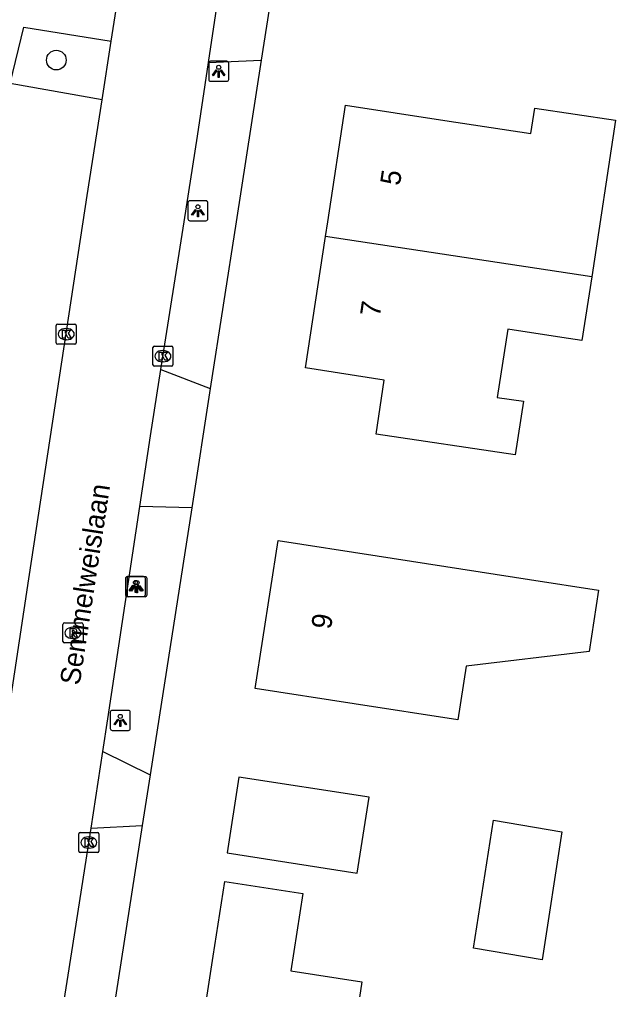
# Model space of a CAD drawing. Extents: x 161486 to 162249, y 379484 to 380829.
# Drawn here: x 161746.18 to 161775.9, y 380461.72 to 380510.09 of the extents above; entities that cross this region are included whole.
import ezdxf

# ---------------------------------------------------------------- set-up
doc = ezdxf.new("R2010")
doc.units = 0
for name, color, linetype in [('IMGEO_Boom', 7, 'Continuous'), ('IMGEO_Groenvoorziening', 7, 'Continuous'), ('IMGEO_Kolk', 7, 'Continuous'), ('IMGEO_Lichtpunt', 7, 'Continuous'), ('IMGEO_Openbare_ruimte_label', 7, 'Continuous'), ('IMGEO_Pand', 7, 'Continuous'), ('IMGEO_Pand_nummerreeks', 7, 'Continuous'), ('IMGEO_Rijbaan_lokaal_open', 7, 'Continuous'), ('IMGEO_Rioolput', 7, 'Continuous'), ('IMGEO_Voetpad_open', 7, 'Continuous')]:
    doc.layers.add(name, color=color, linetype=linetype)

msp = doc.modelspace()

# ---------------------------------------------------------------- linework, layer by layer
at = {"layer": 'IMGEO_Boom'}
msp.add_circle((161748.017, 380508.059), 0.489, dxfattribs=at)
at = {"layer": 'IMGEO_Groenvoorziening'}
msp.add_lwpolyline([(161750.302, 380506.085), (161745.718, 380506.902), (161746.396, 380509.701), (161750.755, 380509.012)], dxfattribs=at)
at = {"layer": 'IMGEO_Kolk'}
for p, q in [((161748.011, 380493.972), (161748.011, 380494.824)), ((161748.086, 380494.898), (161748.938, 380494.898)), ((161749.012, 380494.824), (161749.012, 380493.972)), ((161748.499, 380494.678), (161748.524, 380494.678)), ((161748.938, 380493.898), (161748.086, 380493.898)), ((161748.522, 380494.118), (161748.497, 380494.118)), ((161752.832, 380492.873), (161752.832, 380493.725)), ((161752.907, 380493.799), (161753.759, 380493.799)), ((161753.833, 380493.725), (161753.833, 380492.873)), ((161753.32, 380493.579), (161753.345, 380493.579)), ((161753.759, 380492.799), (161752.907, 380492.799)), ((161753.343, 380493.019), (161753.318, 380493.019)), ((161749.214, 380469.553), (161750.066, 380469.553)), ((161749.139, 380468.627), (161749.139, 380469.479)), ((161749.627, 380469.333), (161749.652, 380469.333)), ((161750.14, 380469.479), (161750.14, 380468.627)), ((161749.65, 380468.773), (161749.625, 380468.773)), ((161750.066, 380468.553), (161749.214, 380468.553))]:
    msp.add_line(p, q, dxfattribs=at)
for points in [[(161748.011, 380493.972), (161748.011, 380494.824)], [(161748.086, 380494.898), (161748.938, 380494.898)], [(161749.012, 380494.824), (161749.012, 380493.972)], [(161748.332, 380494.598), (161748.455, 380494.598), (161748.455, 380494.447), (161748.585, 380494.598), (161748.749, 380494.598), (161748.603, 380494.447), (161748.756, 380494.198), (161748.604, 380494.198), (161748.519, 380494.362), (161748.455, 380494.295), (161748.455, 380494.198), (161748.332, 380494.198), (161748.332, 380494.598)], [(161748.938, 380493.898), (161748.086, 380493.898)], [(161752.832, 380492.873), (161752.832, 380493.725)], [(161752.907, 380493.799), (161753.759, 380493.799)], [(161753.833, 380493.725), (161753.833, 380492.873)], [(161753.153, 380493.499), (161753.276, 380493.499), (161753.276, 380493.348), (161753.406, 380493.499), (161753.57, 380493.499), (161753.424, 380493.348), (161753.577, 380493.099), (161753.425, 380493.099), (161753.34, 380493.263), (161753.276, 380493.196), (161753.276, 380493.099), (161753.153, 380493.099), (161753.153, 380493.499)], [(161753.759, 380492.799), (161752.907, 380492.799)], [(161749.214, 380469.553), (161750.066, 380469.553)], [(161749.139, 380468.627), (161749.139, 380469.479)], [(161749.46, 380469.253), (161749.583, 380469.253), (161749.583, 380469.102), (161749.713, 380469.253), (161749.877, 380469.253), (161749.731, 380469.102), (161749.884, 380468.853), (161749.732, 380468.853), (161749.647, 380469.017), (161749.583, 380468.95), (161749.583, 380468.853), (161749.46, 380468.853), (161749.46, 380469.253)], [(161750.14, 380469.479), (161750.14, 380468.627)], [(161750.066, 380468.553), (161749.214, 380468.553)]]:
    msp.add_lwpolyline(points, dxfattribs=at)
for centre, start, end in [((161748.088, 380494.822), 91.552, 178.448), ((161748.088, 380494.822), 91.552, 178.448), ((161748.936, 380494.822), 1.552, 88.448), ((161748.936, 380494.822), 1.552, 88.448), ((161748.088, 380493.974), 181.552, 268.448), ((161748.088, 380493.974), 181.552, 268.448), ((161748.936, 380493.974), 271.552, 358.448), ((161748.936, 380493.974), 271.552, 358.448), ((161752.909, 380493.723), 91.552, 178.448), ((161752.909, 380493.723), 91.552, 178.448), ((161753.757, 380493.723), 1.552, 88.448), ((161753.757, 380493.723), 1.552, 88.448), ((161752.909, 380492.875), 181.552, 268.448), ((161752.909, 380492.875), 181.552, 268.448), ((161753.757, 380492.875), 271.552, 358.448), ((161753.757, 380492.875), 271.552, 358.448), ((161749.216, 380469.477), 91.552, 178.448), ((161749.216, 380469.477), 91.552, 178.448), ((161750.064, 380469.477), 1.552, 88.448), ((161750.064, 380469.477), 1.552, 88.448), ((161749.216, 380468.629), 181.552, 268.448), ((161749.216, 380468.629), 181.552, 268.448), ((161750.064, 380468.629), 271.552, 358.448), ((161750.064, 380468.629), 271.552, 358.448)]:
    msp.add_arc(centre, 0.0765, start, end, dxfattribs=at)
for centre, major_axis, ratio, start_param, end_param in [((161748.498, 380494.398), (-0.387, 0.002), 0.722429, 4.712389, 7.853982), ((161748.523, 380494.398), (-0.39, 0.002), 0.717154, 1.570796, 4.712389), ((161753.319, 380493.299), (-0.387, 0.002), 0.722429, 4.712389, 7.853982), ((161753.344, 380493.299), (-0.39, 0.002), 0.717154, 1.570796, 4.712389), ((161749.626, 380469.053), (-0.387, 0.002), 0.722429, 4.712389, 7.853982), ((161749.651, 380469.053), (-0.39, 0.002), 0.717154, 1.570796, 4.712389)]:
    msp.add_ellipse(centre, major_axis=major_axis, ratio=ratio, start_param=start_param, end_param=end_param, dxfattribs=at)
at = {"layer": 'IMGEO_Lichtpunt'}
for p, q in [((161755.614, 380507.905), (161755.614, 380507.098)), ((161755.614, 380507.905), (161755.614, 380507.098)), ((161756.516, 380508), (161755.708, 380508)), ((161756.516, 380508), (161755.708, 380508)), ((161756.61, 380507.098), (161756.61, 380507.905)), ((161756.61, 380507.098), (161756.61, 380507.905)), ((161755.708, 380507.004), (161756.516, 380507.004)), ((161755.708, 380507.004), (161756.516, 380507.004)), ((161755.479, 380501.045), (161754.671, 380501.045)), ((161755.479, 380501.045), (161754.671, 380501.045)), ((161754.577, 380500.95), (161754.577, 380500.143)), ((161754.577, 380500.95), (161754.577, 380500.143)), ((161755.573, 380500.143), (161755.573, 380500.95)), ((161755.573, 380500.143), (161755.573, 380500.95)), ((161754.671, 380500.049), (161755.479, 380500.049)), ((161754.671, 380500.049), (161755.479, 380500.049)), ((161751.465, 380482.218), (161751.465, 380481.411)), ((161751.465, 380482.218), (161751.465, 380481.411)), ((161751.543, 380482.211), (161751.543, 380481.404)), ((161751.543, 380482.211), (161751.543, 380481.404)), ((161752.367, 380482.313), (161751.559, 380482.313)), ((161752.367, 380482.313), (161751.559, 380482.313)), ((161752.445, 380482.306), (161751.637, 380482.306)), ((161752.445, 380482.306), (161751.637, 380482.306)), ((161752.461, 380481.411), (161752.461, 380482.218)), ((161752.461, 380481.411), (161752.461, 380482.218)), ((161752.539, 380481.404), (161752.539, 380482.211)), ((161752.539, 380481.404), (161752.539, 380482.211)), ((161751.559, 380481.317), (161752.367, 380481.317)), ((161751.559, 380481.317), (161752.367, 380481.317)), ((161751.637, 380481.31), (161752.445, 380481.31)), ((161751.637, 380481.31), (161752.445, 380481.31)), ((161750.709, 380475.543), (161750.709, 380474.736)), ((161750.709, 380475.543), (161750.709, 380474.736)), ((161751.611, 380475.638), (161750.803, 380475.638)), ((161751.611, 380475.638), (161750.803, 380475.638)), ((161751.705, 380474.736), (161751.705, 380475.543)), ((161751.705, 380474.736), (161751.705, 380475.543)), ((161750.803, 380474.642), (161751.611, 380474.642)), ((161750.803, 380474.642), (161751.611, 380474.642))]:
    msp.add_line(p, q, dxfattribs=at)
for points in [[(161755.988, 380507.569), (161756.027, 380507.541), (161755.839, 380507.279), (161755.801, 380507.306), (161755.988, 380507.569)], [(161756.09, 380507.521), (161756.137, 380507.521), (161756.137, 380507.199), (161756.09, 380507.199), (161756.09, 380507.521)], [(161756.2, 380507.541), (161756.238, 380507.568), (161756.425, 380507.306), (161756.386, 380507.278), (161756.2, 380507.541)], [(161754.951, 380500.614), (161754.99, 380500.586), (161754.802, 380500.324), (161754.764, 380500.351), (161754.951, 380500.614)], [(161755.053, 380500.566), (161755.1, 380500.566), (161755.1, 380500.244), (161755.053, 380500.244), (161755.053, 380500.566)], [(161755.163, 380500.586), (161755.201, 380500.613), (161755.388, 380500.351), (161755.349, 380500.323), (161755.163, 380500.586)], [(161751.839, 380481.882), (161751.878, 380481.854), (161751.69, 380481.592), (161751.652, 380481.619), (161751.839, 380481.882)], [(161751.917, 380481.875), (161751.956, 380481.847), (161751.768, 380481.585), (161751.73, 380481.612), (161751.917, 380481.875)], [(161751.941, 380481.834), (161751.988, 380481.834), (161751.988, 380481.512), (161751.941, 380481.512), (161751.941, 380481.834)], [(161752.019, 380481.827), (161752.066, 380481.827), (161752.066, 380481.505), (161752.019, 380481.505), (161752.019, 380481.827)], [(161752.051, 380481.854), (161752.089, 380481.881), (161752.276, 380481.619), (161752.237, 380481.591), (161752.051, 380481.854)], [(161752.129, 380481.847), (161752.167, 380481.874), (161752.354, 380481.612), (161752.315, 380481.584), (161752.129, 380481.847)], [(161751.083, 380475.207), (161751.122, 380475.179), (161750.934, 380474.917), (161750.896, 380474.944), (161751.083, 380475.207)], [(161751.185, 380475.159), (161751.232, 380475.159), (161751.232, 380474.837), (161751.185, 380474.837), (161751.185, 380475.159)], [(161751.295, 380475.179), (161751.333, 380475.206), (161751.52, 380474.944), (161751.481, 380474.916), (161751.295, 380475.179)]]:
    msp.add_lwpolyline(points, dxfattribs=at)
for centre in [(161756.113, 380507.703), (161755.076, 380500.748), (161751.964, 380482.016), (161752.042, 380482.009), (161751.208, 380475.341)]:
    msp.add_circle(centre, 0.0994, dxfattribs=at)
for centre, start, end in [((161755.708, 380507.905), 90, 180), ((161755.708, 380507.905), 90, 180), ((161756.516, 380507.905), 0, 90), ((161756.516, 380507.905), 0, 90), ((161755.708, 380507.098), 180, 270), ((161755.708, 380507.098), 180, 270), ((161756.516, 380507.098), 270, 0), ((161756.516, 380507.098), 270, 360), ((161754.671, 380500.95), 90, 180), ((161754.671, 380500.95), 90, 180), ((161755.479, 380500.95), 0, 90), ((161755.479, 380500.95), 0, 90), ((161754.671, 380500.143), 180, 270), ((161754.671, 380500.143), 180, 270), ((161755.479, 380500.143), 270, 0), ((161755.479, 380500.143), 270, 360), ((161751.559, 380482.218), 90, 180), ((161751.559, 380482.218), 90, 180), ((161751.637, 380482.211), 90, 180), ((161751.637, 380482.211), 90, 180), ((161752.367, 380482.218), 0, 90), ((161752.367, 380482.218), 0, 90), ((161752.445, 380482.211), 0, 90), ((161752.445, 380482.211), 0, 90), ((161751.559, 380481.411), 180, 270), ((161751.559, 380481.411), 180, 270), ((161751.637, 380481.404), 180, 270), ((161751.637, 380481.404), 180, 270), ((161752.367, 380481.411), 270, 0), ((161752.367, 380481.411), 270, 360), ((161752.445, 380481.404), 270, 0), ((161752.445, 380481.404), 270, 360), ((161750.803, 380475.543), 90, 180), ((161750.803, 380475.543), 90, 180), ((161751.611, 380475.543), 0, 90), ((161751.611, 380475.543), 0, 90), ((161750.803, 380474.736), 180, 270), ((161750.803, 380474.736), 180, 270), ((161751.611, 380474.736), 270, 0), ((161751.611, 380474.736), 270, 360)]:
    msp.add_arc(centre, 0.0946, start, end, dxfattribs=at)
at = {"layer": 'IMGEO_Pand'}
for points in [[(161761.439, 380499.26), (161761.552, 380500), (161762.438, 380505.807), (161767.381, 380505.053), (161771.681, 380504.396), (161771.876, 380505.672), (161775.899, 380505.058), (161774.707, 380497.248)], [(161774.707, 380497.248), (161774.221, 380494.085), (161773.225, 380494.238), (161770.529, 380494.653), (161769.999, 380491.234), (161771.312, 380491.052), (161770.887, 380488.376), (161763.965, 380489.408), (161764.368, 380492.107), (161760.441, 380492.716), (161761.439, 380499.26)], [(161774.707, 380497.248), (161761.439, 380499.26)], [(161775.048, 380481.631), (161774.576, 380478.583), (161768.451, 380477.845), (161768.036, 380475.165), (161762.874, 380475.965), (161757.933, 380476.731), (161759.076, 380484.106), (161764.018, 380483.34), (161771.607, 380482.164), (161775.048, 380481.631)], [(161763.606, 380471.314), (161757.117, 380472.312), (161756.532, 380468.534), (161763.02, 380467.528), (161763.606, 380471.314)], [(161772.24, 380463.205), (161768.819, 380463.785), (161769.805, 380470.16), (161773.227, 380469.58), (161772.24, 380463.205)], [(161761.355, 380449.614), (161753.888, 380450.771), (161755.844, 380463.393), (161756.42, 380467.107), (161760.304, 380466.506), (161759.708, 380462.652), (161763.246, 380462.105), (161762.121, 380454.556), (161761.355, 380449.614)]]:
    msp.add_lwpolyline(points, dxfattribs=at)
at = {"layer": 'IMGEO_Rijbaan_lokaal_open'}
for points in [[(161755.602, 380507.939), (161756.631, 380514.835)], [(161750.755, 380509.012), (161750.95, 380510.274), (161751.194, 380511.852)], [(161750.302, 380506.085), (161750.755, 380509.012)], [(161753.226, 380492.628), (161754.384, 380500), (161755.056, 380504.275), (161755.602, 380507.939)], [(161744.753, 380469.744), (161744.957, 380471.08), (161745.711, 380476.014), (161746.655, 380482.196), (161749.364, 380500), (161749.564, 380501.311), (161750.302, 380506.085)], [(161752.178, 380485.804), (161752.708, 380489.333), (161753.226, 380492.628)], [(161750.339, 380473.597), (161750.589, 380475.219), (161752.178, 380485.804)], [(161749.749, 380469.769), (161750.339, 380473.597)], [(161746.487, 380448.105), (161746.564, 380448.816), (161747.536, 380455.574), (161748.798, 380463.6), (161749.749, 380469.769)]]:
    msp.add_lwpolyline(points, dxfattribs=at)
at = {"layer": 'IMGEO_Rioolput'}
for p, q in [((161748.348, 380479.076), (161748.348, 380479.928)), ((161748.423, 380480.002), (161749.275, 380480.002)), ((161748.836, 380479.782), (161748.861, 380479.782)), ((161749.349, 380479.928), (161749.349, 380479.076)), ((161748.859, 380479.222), (161748.834, 380479.222)), ((161749.275, 380479.002), (161748.423, 380479.002))]:
    msp.add_line(p, q, dxfattribs=at)
for points in [[(161748.348, 380479.076), (161748.348, 380479.928)], [(161748.423, 380480.002), (161749.275, 380480.002)], [(161748.937, 380479.7), (161748.685, 380479.702), (161748.685, 380479.302)], [(161749.349, 380479.928), (161749.349, 380479.076)], [(161748.685, 380479.302), (161748.809, 380479.302), (161748.809, 380479.464), (161748.82, 380479.464)], [(161748.863, 380479.621), (161748.809, 380479.621), (161748.809, 380479.54)], [(161748.809, 380479.54), (161748.861, 380479.54)], [(161748.867, 380479.435), (161748.938, 380479.302), (161749.078, 380479.302), (161749.013, 380479.428)], [(161749.275, 380479.002), (161748.423, 380479.002)]]:
    msp.add_lwpolyline(points, dxfattribs=at)
for centre, radius, start, end in [((161748.425, 380479.926), 0.0765, 91.552, 178.448), ((161748.425, 380479.926), 0.0765, 91.552, 178.448), ((161748.936, 380479.59), 0.109, 350.3612, 89.416), ((161749.273, 380479.926), 0.0765, 1.552, 88.448), ((161749.273, 380479.926), 0.0765, 1.552, 88.448), ((161748.819, 380479.411), 0.0533, 26.0293, 88.6989), ((161748.845, 380479.729), 0.19, 274.7715, 282.9687), ((161748.869, 380479.525), 0.0964, 77.0061, 93.1865), ((161748.883, 380479.582), 0.0378, 276.6634, 79.6772), ((161748.934, 380479.59), 0.112, 277.5842, 350.9817), ((161748.918, 380479.375), 0.108, 29.5134, 73.7905), ((161748.425, 380479.078), 0.0765, 181.552, 268.448), ((161748.425, 380479.078), 0.0765, 181.552, 268.448), ((161749.273, 380479.078), 0.0765, 271.552, 358.448), ((161749.273, 380479.078), 0.0765, 271.552, 358.448)]:
    msp.add_arc(centre, radius, start, end, dxfattribs=at)
for centre, major_axis, ratio, start_param, end_param in [((161748.835, 380479.502), (-0.387, 0.002), 0.722429, 4.712389, 7.853982), ((161748.86, 380479.502), (-0.39, 0.002), 0.717154, 1.570796, 4.712389)]:
    msp.add_ellipse(centre, major_axis=major_axis, ratio=ratio, start_param=start_param, end_param=end_param, dxfattribs=at)
at = {"layer": 'IMGEO_Voetpad_open'}
for points in [[(161759.08, 380513.468), (161758.238, 380508.054)], [(161755.602, 380507.939), (161758.238, 380508.054)], [(161758.238, 380508.054), (161756.985, 380500), (161755.69, 380491.68)], [(161753.226, 380492.628), (161755.69, 380491.68)], [(161755.69, 380491.68), (161754.766, 380485.737)], [(161754.766, 380485.737), (161752.178, 380485.804)], [(161754.766, 380485.737), (161752.696, 380472.423)], [(161750.339, 380473.597), (161752.696, 380472.423)], [(161752.696, 380472.423), (161752.305, 380469.908)], [(161752.305, 380469.908), (161748.912, 380448.084)], [(161749.749, 380469.769), (161752.305, 380469.908)]]:
    msp.add_lwpolyline(points, dxfattribs=at)

# ---------------------------------------------------------------- texts
at = {"layer": 'IMGEO_Openbare_ruimte_label'}
msp.add_text('Semmelweislaan', height=1, rotation=81.3105, dxfattribs=at).set_placement((161749.178, 380476.858))
at = {"layer": 'IMGEO_Pand_nummerreeks'}
for s, rotation, p in [('5', 81.3265, (161765.14, 380501.768)), ('7', 81.3289, (161764.141, 380495.222)), ('9', 81.1881, (161761.703, 380479.644))]:
    msp.add_text(s, height=1, rotation=rotation, dxfattribs=at).set_placement(p)

doc.saveas('drawing.dxf')
